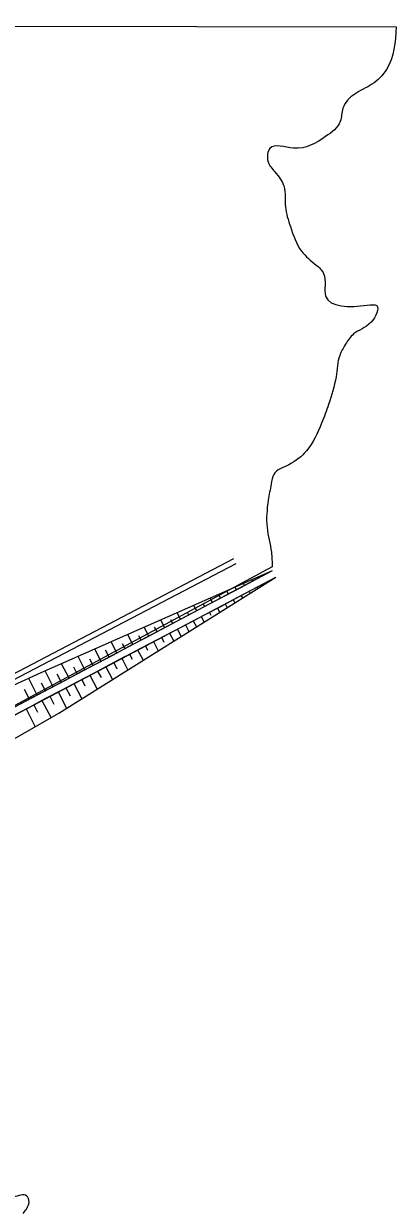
# Model space of a CAD drawing. Extents: x 553962 to 842807, y 8883888 to 9032388.
# Drawn here: x 798623.3 to 798753.1, y 9019968.2 to 9020380.6 of the extents above; entities that cross this region are included whole.
import ezdxf

# ---------------------------------------------------------------- set-up
doc = ezdxf.new("R2010")
doc.units = 0
doc.header["$LTSCALE"] = 200
doc.layers.add('25', color=7, linetype='Continuous', lineweight=13)

msp = doc.modelspace()

# ---------------------------------------------------------------- linework, layer by layer
at = {"layer": '25'}
for p, q in [((798139, 9020380.6), (798753.1, 9020379.5)), ((798709.9, 9020191.5), (798304.2, 9019973.1)), ((798708.6, 9020189.4), (798708.5, 9020189.5)), ((798700.2, 9020185), (798699.9, 9020185.7)), ((798703, 9020186.5), (798702.8, 9020186.9)), ((798703.2, 9020183.8), (798708.8, 9020186.7)), ((798705.8, 9020187.9), (798705.6, 9020188.2)), ((798707.4, 9020186), (798707.6, 9020185.7)), ((798710.1, 9020187.4), (798710.2, 9020187.4)), ((798691.9, 9020180.6), (798691.3, 9020181.9)), ((798694.7, 9020182), (798694.1, 9020183.1)), ((798697.5, 9020183.5), (798697, 9020184.4)), ((798699, 9020181.6), (798699.5, 9020180.7)), ((798701.9, 9020183.1), (798702.2, 9020182.4)), ((798704.6, 9020184.5), (798704.8, 9020184)), ((798683.6, 9020176.2), (798682.6, 9020178.1)), ((798686.4, 9020177.7), (798685.9, 9020178.7)), ((798689.1, 9020179.1), (798688.3, 9020180.6)), ((798690.8, 9020177.2), (798691.6, 9020175.7)), ((798693.5, 9020178.7), (798694.2, 9020177.3)), ((798696.3, 9020180.1), (798696.9, 9020179)), ((798672.5, 9020170.3), (798671.1, 9020173)), ((798675.3, 9020171.8), (798674.6, 9020173.1)), ((798682.2, 9020175.5), (798676.6, 9020172.5)), ((798678, 9020173.3), (798676.8, 9020175.5)), ((798680.8, 9020174.7), (798680.5, 9020175.4)), ((798682.4, 9020172.8), (798683.5, 9020170.7)), ((798685.2, 9020174.3), (798686.2, 9020172.3)), ((798688, 9020175.7), (798688.5, 9020174.7)), ((798666.9, 9020167.4), (798665.3, 9020170.5)), ((798671.1, 9020169.6), (798665.6, 9020166.7)), ((798669.8, 9020168.9), (798668.9, 9020170.5)), ((798670, 9020166.2), (798675.5, 9020169.2)), ((798676.6, 9020172.5), (798671.1, 9020169.6)), ((798676.8, 9020169.9), (798678.2, 9020167.3)), ((798679.7, 9020171.4), (798680.9, 9020169)), ((798655.8, 9020161.6), (798653.8, 9020165.4)), ((798658.7, 9020163), (798657.8, 9020164.7)), ((798661.4, 9020164.5), (798659.6, 9020167.9)), ((798665.6, 9020166.7), (798660, 9020163.8)), ((798664.2, 9020166), (798663.4, 9020167.5)), ((798664.4, 9020163.3), (798670, 9020166.2)), ((798668.6, 9020165.5), (798670.2, 9020162.3)), ((798671.3, 9020167), (798672.2, 9020165.3)), ((798674.1, 9020168.4), (798675.6, 9020165.7)), ((798650.3, 9020158.6), (798648.1, 9020162.9)), ((798654.5, 9020160.8), (798648.9, 9020157.9)), ((798653.1, 9020160.1), (798651.8, 9020162.5)), ((798653.3, 9020157.5), (798658.8, 9020160.4)), ((798660, 9020163.8), (798654.5, 9020160.8)), ((798658.9, 9020160.4), (798664.4, 9020163.3)), ((798660.2, 9020161.1), (798661.1, 9020159.4)), ((798663, 9020162.6), (798664.9, 9020159)), ((798665.8, 9020164), (798666.5, 9020162.5)), ((798639.2, 9020152.8), (798636.5, 9020157.8)), ((798642, 9020154.3), (798640.8, 9020156.6)), ((798644.7, 9020155.7), (798642.3, 9020160.3)), ((798648.9, 9020157.9), (798643.3, 9020155)), ((798647.6, 9020157.2), (798646.4, 9020159.4)), ((798647.8, 9020154.5), (798653.3, 9020157.5)), ((798651.9, 9020156.7), (798654.3, 9020152.3)), ((798654.7, 9020158.2), (798655.8, 9020156)), ((798657.5, 9020159.7), (798659.6, 9020155.6)), ((798628.1, 9020146.9), (798625.1, 9020152.7)), ((798633.6, 9020149.8), (798630.8, 9020155.3)), ((798636.5, 9020151.3), (798635, 9020154.2)), ((798643.3, 9020155), (798637.8, 9020152)), ((798642.2, 9020151.6), (798647.8, 9020154.5)), ((798643.6, 9020152.3), (798644.7, 9020150.1)), ((798646.4, 9020153.8), (798648.9, 9020149)), ((798649.1, 9020155.2), (798650.3, 9020153)), ((798625.4, 9020145.5), (798623.6, 9020148.8)), ((798632.2, 9020149.1), (798626.7, 9020146.2)), ((798630.9, 9020148.4), (798629.6, 9020151)), ((798631.1, 9020145.8), (798636.7, 9020148.7)), ((798637.8, 9020152), (798632.2, 9020149.1)), ((798636.7, 9020148.7), (798642.2, 9020151.6)), ((798638, 9020149.4), (798639.5, 9020146.6)), ((798640.8, 9020150.9), (798643.6, 9020145.6)), ((798626.7, 9020146.2), (798621.2, 9020143.3)), ((798625.6, 9020142.8), (798631.1, 9020145.8)), ((798629.7, 9020145), (798632.9, 9020139)), ((798632.5, 9020146.5), (798633.9, 9020143.7)), ((798635.3, 9020148), (798638.3, 9020142.3)), ((798620, 9020139.9), (798625.6, 9020142.8)), ((798624.2, 9020142.1), (798627.4, 9020135.9)), ((798626.9, 9020143.5), (798628.2, 9020141))]:
    msp.add_line(p, q, dxfattribs=at)
at = {"layer": '25', "lineweight": 25}
for p, q in [((798696.4, 9020194.3), (798270.3, 9019971.6)), ((798271.2, 9019970), (798697.3, 9020192.7)), ((798709.9, 9020190.1), (798297.1, 9019972.3)), ((798298.2, 9019970.2), (798711.1, 9020187.9))]:
    msp.add_line(p, q, dxfattribs=at)
for points in [[(798709.9, 9020190.1), (798629.3, 9020154.6), (798532.9, 9020110.5), (798501.7, 9020094.2), (798488.1, 9020087.8), (798444.2, 9020061.7), (798404.6, 9020038.9), (798335.5, 9020000.5), (798297.1, 9019972.3)], [(798298.2, 9019970.2), (798335, 9019979.3), (798414.7, 9020021.9), (798487.8, 9020057.9), (798563.3, 9020099.2), (798635.6, 9020140.6), (798711.1, 9020187.9)]]:
    msp.add_lwpolyline(points, dxfattribs=at)
at = {"layer": '25'}
for points in [[(798709.9, 9020190.1), (798704.4, 9020187.2), (798698.8, 9020184.2), (798693.3, 9020181.3), (798687.7, 9020178.4), (798682.2, 9020175.5)], [(798692.2, 9020177.9), (798697.7, 9020180.9), (798703.2, 9020183.8)], [(798675.5, 9020169.2), (798681.1, 9020172.1), (798686.6, 9020175), (798692.2, 9020177.9)]]:
    msp.add_lwpolyline(points, dxfattribs=at)
for points in [[(798753.1, 9020379.5), (798749.7, 9020364.7), (798744.6, 9020359.5), (798738.6, 9020356.1), (798734.5, 9020351.2), (798733.6, 9020346.6), (798728.5, 9020341.3), (798717.3, 9020337.3), (798709.1, 9020337.2), (798708.4, 9020332.7), (798710.8, 9020329), (798714, 9020323.9), (798714.5, 9020316.8), (798716.2, 9020310), (798720.1, 9020301.4), (798725.2, 9020296.6), (798727.8, 9020293.6), (798728.5, 9020285.8), (798743, 9020282.6), (798746.3, 9020282.5), (798744.3, 9020276.7), (798738.2, 9020272.6), (798735.4, 9020269), (798733.4, 9020265.1), (798732.1, 9020257.7), (798729.5, 9020248.1), (798727.1, 9020241.6), (798721.8, 9020231.9), (798715.7, 9020227.1), (798710.4, 9020223.7), (798709.5, 9020220.4), (798708.5, 9020214.7), (798708.1, 9020205.3), (798709.6, 9020196.6), (798709.9, 9020191.5)], [(798753.1, 9020379.5), (798749.7, 9020364.7), (798744.6, 9020359.5), (798738.6, 9020356.1), (798734.5, 9020351.2), (798733.6, 9020346.6), (798728.5, 9020341.3), (798717.3, 9020337.3), (798709.1, 9020337.2), (798708.4, 9020332.7), (798710.8, 9020329), (798714, 9020323.9), (798714.5, 9020316.8), (798716.2, 9020310), (798720.1, 9020301.4), (798725.2, 9020296.6), (798727.8, 9020293.6), (798728.5, 9020285.8), (798743, 9020282.6), (798746.3, 9020282.5), (798744.3, 9020276.7), (798738.2, 9020272.6), (798735.4, 9020269), (798733.4, 9020265.1), (798732.1, 9020257.7), (798729.5, 9020248.1), (798727.1, 9020241.6), (798721.8, 9020231.9), (798715.7, 9020227.1), (798710.4, 9020223.7), (798709.5, 9020220.4), (798708.5, 9020214.7), (798708.1, 9020205.3), (798709.6, 9020196.6), (798709.9, 9020191.5)], [(798623.2, 9019966.5), (798624.3, 9019968), (798625.2, 9019971.1), (798624, 9019972.8), (798619.4, 9019972.2), (798616.2, 9019976.2), (798611.4, 9019984.1), (798608.2, 9019988.5), (798603.6, 9019995.3), (798602, 9020000.3), (798603.1, 9020004.1), (798605.5, 9020004.6), (798606.6, 9020007.1), (798607.9, 9020010.2), (798608.4, 9020014.5), (798608.3, 9020017), (798609.1, 9020018.8), (798611, 9020021.3), (798611.8, 9020021.6), (798612.3, 9020022.2), (798611.8, 9020023.1), (798608.6, 9020022.7), (798604.9, 9020022.6), (798601.3, 9020023.4), (798596.8, 9020025.7), (798592.7, 9020026.5), (798588.1, 9020029.7), (798582.9, 9020035.6), (798579.3, 9020041), (798576.4, 9020043.6), (798575, 9020044.6), (798565.4, 9020049.1), (798553.4, 9020052.6), (798547.9, 9020059.3), (798543.2, 9020062.3), (798532.3, 9020068.5), (798523.5, 9020074), (798522.2, 9020075.7)]]:
    msp.add_spline(points, degree=3, dxfattribs=at)

doc.saveas('drawing.dxf')
